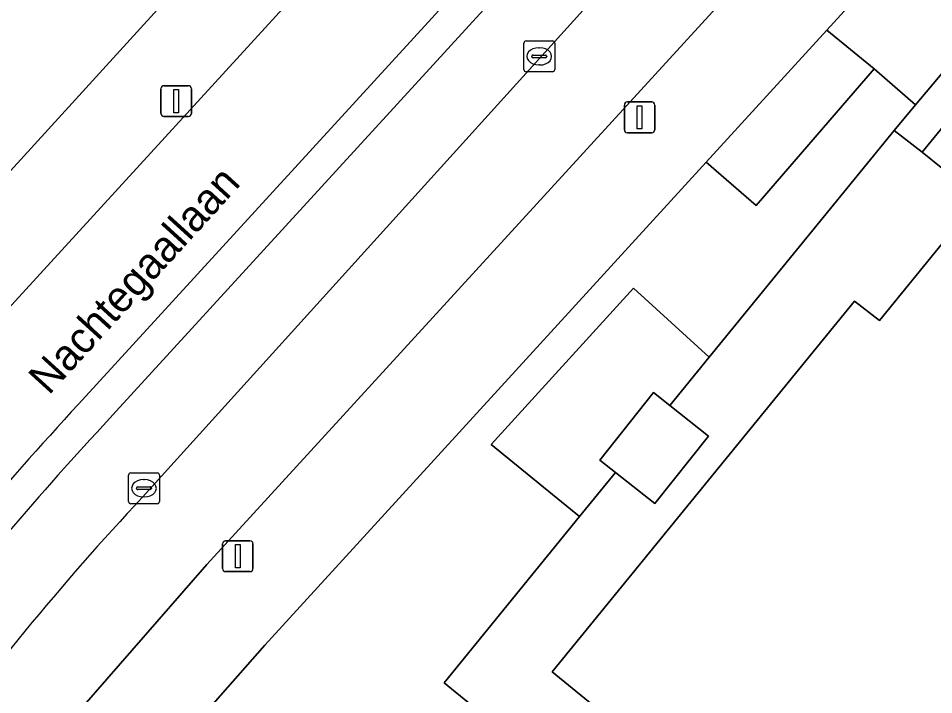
# Model space of a CAD drawing. Extents: x 161772 to 163126, y 383092 to 383917.
# Drawn here: x 161888 to 161917.69, y 383230.8 to 383252.73 of the extents above; entities that cross this region are included whole.
import ezdxf

# ---------------------------------------------------------------- set-up
doc = ezdxf.new("R2010")
doc.units = 0
for name, color, linetype in [('IMGEO_Berm_open', 7, 'Continuous'), ('IMGEO_Fietspad_gesloten', 7, 'Continuous'), ('IMGEO_Groenvoorziening', 7, 'Continuous'), ('IMGEO_Kolk', 7, 'Continuous'), ('IMGEO_Lage_trafo', 7, 'Continuous'), ('IMGEO_Lichtmast', 7, 'Continuous'), ('IMGEO_Openbare_ruimte_label', 7, 'Continuous'), ('IMGEO_Pand', 7, 'Continuous'), ('IMGEO_Parkeervlak_open', 7, 'Continuous'), ('IMGEO_Rijbaan_lokaal_gesloten', 7, 'Continuous'), ('IMGEO_Voetpad_gesloten', 7, 'Continuous'), ('IMGEO_Voetpad_halfverhard', 7, 'Continuous'), ('IMGEO_Voetpad_open', 7, 'Continuous')]:
    doc.layers.add(name, color=color, linetype=linetype)

msp = doc.modelspace()

# ---------------------------------------------------------------- linework, layer by layer
at = {"layer": 'IMGEO_Berm_open'}
for points in [[(161939.704, 383294.768), (161918.598, 383271.518), (161889.95, 383240.214)], [(161891.178, 383239.989), (161919.558, 383271.008), (161919.229, 383271.314), (161922.593, 383275.04), (161922.916, 383274.718), (161929.677, 383282.101), (161929.346, 383282.406), (161932.714, 383286.12), (161933.044, 383285.816)]]:
    msp.add_lwpolyline(points, dxfattribs=at)
for centre, radius, start, end in [((161980.571, 383156.526), 123.353, 137.27773, 142.35365), ((161987.12, 383150.683), 131.074, 137.05165, 141.42383)]:
    msp.add_arc(centre, radius, start, end, dxfattribs=at)
at = {"layer": 'IMGEO_Fietspad_gesloten'}
for points in [[(161953.961, 383317.758), (161942.798, 383304.121), (161935.389, 383295.477), (161886.612, 383242.159)], [(161889.95, 383240.214), (161918.598, 383271.518), (161939.704, 383294.768)]]:
    msp.add_lwpolyline(points, dxfattribs=at)
msp.add_arc((161980.571, 383156.526), 123.353, 137.27773, 142.35365, dxfattribs=at)
at = {"layer": 'IMGEO_Groenvoorziening'}
for points in [[(161886.411, 383246.323), (161910.93, 383273.227), (161913.897, 383276.251), (161906.619, 383283.229), (161899.854, 383289.876), (161897.734, 383286.618), (161894.983, 383283.813), (161893.566, 383281.629), (161891.274, 383278.907), (161890.193, 383276.947), (161888.911, 383275.275), (161886.883, 383272.166), (161884.708, 383267.756), (161883.189, 383265.632), (161882.266, 383263.994), (161881.616, 383259.978), (161879.669, 383255.592), (161877.612, 383250), (161876.974, 383248.266), (161883.313, 383242.582)], [(161944.99, 383286.04), (161914.219, 383252.347), (161915.758, 383251.09), (161917.095, 383249.921), (161920.997, 383254.575)], [(161916.403, 383249.095), (161917.095, 383249.921), (161915.758, 383251.09), (161911.933, 383246.66), (161910.307, 383248.064), (161895.999, 383232.397), (161893.362, 383229.411), (161889.361, 383224.53)], [(161888.641, 383223.619), (161893.654, 383222.423), (161894.753, 383227.242), (161910.611, 383223.544), (161909.518, 383218.752), (161911.025, 383218.376), (161913.633, 383221.52), (161901.812, 383231.182), (161906.204, 383236.574), (161903.331, 383238.914), (161907.956, 383243.978), (161910.41, 383241.737), (161916.403, 383249.095)]]:
    msp.add_lwpolyline(points, dxfattribs=at)
msp.add_lwpolyline([(161910.41, 383241.737), (161907.956, 383243.978), (161903.331, 383238.914), (161906.204, 383236.574), (161907.368, 383238.003), (161906.865, 383238.402), (161908.602, 383240.594), (161909.135, 383240.172)], close=True, dxfattribs=at)
at = {"layer": 'IMGEO_Kolk'}
for p, q in [((161904.395, 383251.069), (161904.395, 383251.921)), ((161904.47, 383251.995), (161905.322, 383251.995)), ((161904.883, 383251.775), (161904.908, 383251.775)), ((161905.396, 383251.921), (161905.396, 383251.069)), ((161904.654, 383251.489), (161904.654, 383251.501)), ((161905.092, 383251.452), (161904.694, 383251.452)), ((161904.697, 383251.538), (161905.095, 383251.538)), ((161905.138, 383251.501), (161905.138, 383251.489)), ((161904.906, 383251.215), (161904.881, 383251.215)), ((161905.322, 383250.995), (161904.47, 383250.995)), ((161891.576, 383237.063), (161891.576, 383237.915)), ((161891.651, 383237.989), (161892.503, 383237.989)), ((161892.577, 383237.915), (161892.577, 383237.063)), ((161891.835, 383237.483), (161891.835, 383237.495)), ((161891.878, 383237.532), (161892.276, 383237.532)), ((161892.064, 383237.769), (161892.089, 383237.769)), ((161892.319, 383237.495), (161892.319, 383237.483)), ((161892.273, 383237.446), (161891.875, 383237.446)), ((161892.087, 383237.209), (161892.062, 383237.209)), ((161892.503, 383236.989), (161891.651, 383236.989))]:
    msp.add_line(p, q, dxfattribs=at)
for points in [[(161904.395, 383251.069), (161904.395, 383251.921)], [(161904.47, 383251.995), (161905.322, 383251.995)], [(161905.396, 383251.921), (161905.396, 383251.069)], [(161905.322, 383250.995), (161904.47, 383250.995)], [(161891.576, 383237.063), (161891.576, 383237.915)], [(161891.651, 383237.989), (161892.503, 383237.989)], [(161892.577, 383237.915), (161892.577, 383237.063)], [(161892.503, 383236.989), (161891.651, 383236.989)]]:
    msp.add_lwpolyline(points, dxfattribs=at)
for centre, radius, start, end in [((161904.472, 383251.919), 0.0765, 91.552, 178.448), ((161904.472, 383251.919), 0.0765, 91.552, 178.448), ((161905.32, 383251.919), 0.0765, 1.552, 88.448), ((161905.32, 383251.919), 0.0765, 1.552, 88.448), ((161904.694, 383251.498), 0.0403, 85.8775, 175.7526), ((161904.691, 383251.488), 0.0366, 178.938, 274.7102), ((161905.095, 383251.495), 0.043, 264.8664, 352.4533), ((161905.099, 383251.5), 0.0386, 1.7309, 96.639), ((161904.472, 383251.071), 0.0765, 181.552, 268.448), ((161904.472, 383251.071), 0.0765, 181.552, 268.448), ((161905.32, 383251.071), 0.0765, 271.552, 358.448), ((161905.32, 383251.071), 0.0765, 271.552, 358.448), ((161891.653, 383237.913), 0.0765, 91.552, 178.448), ((161891.653, 383237.913), 0.0765, 91.552, 178.448), ((161892.501, 383237.913), 0.0765, 1.552, 88.448), ((161892.501, 383237.913), 0.0765, 1.552, 88.448), ((161891.875, 383237.492), 0.0403, 85.8775, 175.7526), ((161891.872, 383237.482), 0.0366, 178.938, 274.7102), ((161892.276, 383237.489), 0.043, 264.8664, 352.4533), ((161892.28, 383237.494), 0.0386, 1.7309, 96.639), ((161891.653, 383237.065), 0.0765, 181.552, 268.448), ((161891.653, 383237.065), 0.0765, 181.552, 268.448), ((161892.501, 383237.065), 0.0765, 271.552, 358.448), ((161892.501, 383237.065), 0.0765, 271.552, 358.448)]:
    msp.add_arc(centre, radius, start, end, dxfattribs=at)
for centre, major_axis, ratio, start_param, end_param in [((161904.882, 383251.495), (-0.387, 0.002), 0.722429, 4.712389, 7.853982), ((161904.907, 383251.495), (-0.39, 0.002), 0.717154, 1.570796, 4.712389), ((161892.063, 383237.489), (-0.387, 0.002), 0.722429, 4.712389, 7.853982), ((161892.088, 383237.489), (-0.39, 0.002), 0.717154, 1.570796, 4.712389)]:
    msp.add_ellipse(centre, major_axis=major_axis, ratio=ratio, start_param=start_param, end_param=end_param, dxfattribs=at)
at = {"layer": 'IMGEO_Lage_trafo'}
msp.add_lwpolyline([(161909.135, 383240.172), (161908.602, 383240.594), (161906.865, 383238.402), (161907.368, 383238.003), (161908.644, 383236.992), (161910.381, 383239.184)], close=True, dxfattribs=at)
at = {"layer": 'IMGEO_Lichtmast'}
for p, q in [((161892.723, 383250.543), (161893.513, 383250.543)), ((161893.513, 383250.543), (161892.723, 383250.543)), ((161892.623, 383249.643), (161892.623, 383250.443)), ((161892.623, 383250.443), (161892.623, 383249.643)), ((161893.613, 383250.443), (161893.613, 383249.643)), ((161893.613, 383249.643), (161893.613, 383250.443)), ((161907.755, 383250.017), (161908.545, 383250.017)), ((161908.545, 383250.017), (161907.755, 383250.017)), ((161907.655, 383249.117), (161907.655, 383249.917)), ((161907.655, 383249.917), (161907.655, 383249.117)), ((161908.645, 383249.917), (161908.645, 383249.117)), ((161908.645, 383249.117), (161908.645, 383249.917)), ((161893.513, 383249.543), (161892.723, 383249.543)), ((161892.723, 383249.543), (161893.513, 383249.543)), ((161908.545, 383249.017), (161907.755, 383249.017)), ((161907.755, 383249.017), (161908.545, 383249.017)), ((161894.721, 383235.787), (161895.511, 383235.787)), ((161895.511, 383235.787), (161894.721, 383235.787)), ((161894.621, 383234.887), (161894.621, 383235.687)), ((161894.621, 383235.687), (161894.621, 383234.887)), ((161895.611, 383235.687), (161895.611, 383234.887)), ((161895.611, 383234.887), (161895.611, 383235.687)), ((161895.511, 383234.787), (161894.721, 383234.787)), ((161894.721, 383234.787), (161895.511, 383234.787))]:
    msp.add_line(p, q, dxfattribs=at)
for points in [[(161893.043, 383250.418), (161893.193, 383250.418), (161893.193, 383249.668), (161893.043, 383249.668), (161893.043, 383250.418)], [(161908.075, 383249.892), (161908.225, 383249.892), (161908.225, 383249.142), (161908.075, 383249.142), (161908.075, 383249.892)], [(161895.041, 383235.662), (161895.191, 383235.662), (161895.191, 383234.912), (161895.041, 383234.912), (161895.041, 383235.662)]]:
    msp.add_lwpolyline(points, dxfattribs=at)
for centre, start, end in [((161892.723, 383250.443), 90, 180), ((161892.723, 383250.443), 90, 180), ((161893.513, 383250.443), 0, 90), ((161893.513, 383250.443), 360, 90), ((161907.755, 383249.917), 90, 180), ((161907.755, 383249.917), 90, 180), ((161908.545, 383249.917), 0, 90), ((161908.545, 383249.917), 360, 90), ((161892.723, 383249.643), 180, 270), ((161892.723, 383249.643), 180, 270), ((161893.513, 383249.643), 270, 0), ((161893.513, 383249.643), 270, 0), ((161907.755, 383249.117), 180, 270), ((161907.755, 383249.117), 180, 270), ((161908.545, 383249.117), 270, 0), ((161908.545, 383249.117), 270, 0), ((161894.721, 383235.687), 90, 180), ((161894.721, 383235.687), 90, 180), ((161895.511, 383235.687), 0, 90), ((161895.511, 383235.687), 360, 90), ((161894.721, 383234.887), 180, 270), ((161894.721, 383234.887), 180, 270), ((161895.511, 383234.887), 270, 0), ((161895.511, 383234.887), 270, 0)]:
    msp.add_arc(centre, 0.1, start, end, dxfattribs=at)
at = {"layer": 'IMGEO_Pand'}
msp.add_lwpolyline([(161948.692, 383286.922), (161926.928, 383260.179), (161926.113, 383260.316), (161925.396, 383260.247), (161924.808, 383259.886), (161923.996, 383259.376), (161923.38, 383258.622), (161922.87, 383257.998), (161922.513, 383257.114), (161922.368, 383256.269), (161922.433, 383255.394), (161922.56, 383254.822), (161920.31, 383252.058), (161918.629, 383250), (161917.31, 383248.385), (161919.167, 383246.891), (161915.934, 383242.925), (161915.115, 383243.559), (161905.311, 383231.535), (161939.716, 383203.459)], dxfattribs=at)
at = {"layer": 'IMGEO_Parkeervlak_open'}
for points in [[(161892.025, 383237.199), (161936.941, 383286.844)], [(161933.044, 383285.816), (161929.677, 383282.101), (161922.916, 383274.718), (161919.558, 383271.008), (161891.178, 383239.989)]]:
    msp.add_lwpolyline(points, dxfattribs=at)
for centre, radius, start, end in [((161987.12, 383150.683), 131.074, 137.05165, 141.42383), ((161956.747, 383176.574), 88.681, 136.87233, 144.34086)]:
    msp.add_arc(centre, radius, start, end, dxfattribs=at)
at = {"layer": 'IMGEO_Rijbaan_lokaal_gesloten'}
msp.add_lwpolyline([(161890.056, 383230.375), (161894.115, 383235.022), (161925.176, 383268.972), (161938.996, 383284.148), (161941.028, 383286.586), (161938.545, 383288.593), (161937.725, 383287.694), (161936.941, 383286.844), (161892.025, 383237.199)], dxfattribs=at)
msp.add_arc((161956.747, 383176.574), 88.681, 136.87233, 144.34086, dxfattribs=at)
at = {"layer": 'IMGEO_Voetpad_gesloten'}
msp.add_lwpolyline([(161939.716, 383203.459), (161905.311, 383231.535), (161915.115, 383243.559), (161915.934, 383242.925), (161919.167, 383246.891), (161917.31, 383248.385), (161916.403, 383249.095), (161910.41, 383241.737), (161909.135, 383240.172), (161910.381, 383239.184), (161908.644, 383236.992), (161907.368, 383238.003), (161906.204, 383236.574), (161901.812, 383231.182), (161913.633, 383221.52)], dxfattribs=at)
at = {"layer": 'IMGEO_Voetpad_halfverhard'}
msp.add_lwpolyline([(161948.692, 383286.922), (161947.115, 383286.904), (161926.722, 383261.652), (161924.881, 383263.332), (161919.034, 383256.173), (161920.997, 383254.575), (161917.095, 383249.921), (161916.403, 383249.095), (161917.31, 383248.385), (161918.629, 383250), (161920.31, 383252.058), (161922.56, 383254.822), (161922.433, 383255.394), (161922.368, 383256.269), (161922.513, 383257.114), (161922.87, 383257.998), (161923.38, 383258.622), (161923.996, 383259.376), (161924.808, 383259.886), (161925.396, 383260.247), (161926.113, 383260.316), (161926.928, 383260.179)], close=True, dxfattribs=at)
at = {"layer": 'IMGEO_Voetpad_open'}
for points in [[(161954.519, 383321.774), (161948.264, 383313.526), (161946.008, 383310.656), (161937.818, 383301.48), (161938.061, 383301.283), (161925, 383287.557), (161922.701, 383285.219), (161916.662, 383279.077), (161912.104, 383283.459), (161904.201, 383290.915), (161907.106, 383293.995), (161905.957, 383295.079), (161901.974, 383290.839), (161908.3, 383284.957), (161906.619, 383283.229), (161913.897, 383276.251), (161910.93, 383273.227), (161886.411, 383246.323)], [(161886.612, 383242.159), (161935.389, 383295.477), (161942.798, 383304.121), (161953.961, 383317.758)], [(161943.672, 383289.284), (161941.028, 383286.586), (161938.996, 383284.148), (161925.176, 383268.972), (161894.115, 383235.022), (161890.056, 383230.375)], [(161889.361, 383224.53), (161893.362, 383229.411), (161895.999, 383232.397), (161910.307, 383248.064), (161914.219, 383252.347), (161944.99, 383286.04)]]:
    msp.add_lwpolyline(points, dxfattribs=at)
msp.add_lwpolyline([(161915.758, 383251.09), (161914.219, 383252.347), (161910.307, 383248.064), (161911.933, 383246.66)], close=True, dxfattribs=at)

# ---------------------------------------------------------------- texts
at = {"layer": 'IMGEO_Openbare_ruimte_label'}
msp.add_text('Nachtegaallaan', height=1, rotation=47.6762, dxfattribs=at).set_placement((161888.989, 383240.483))

doc.saveas('drawing.dxf')
